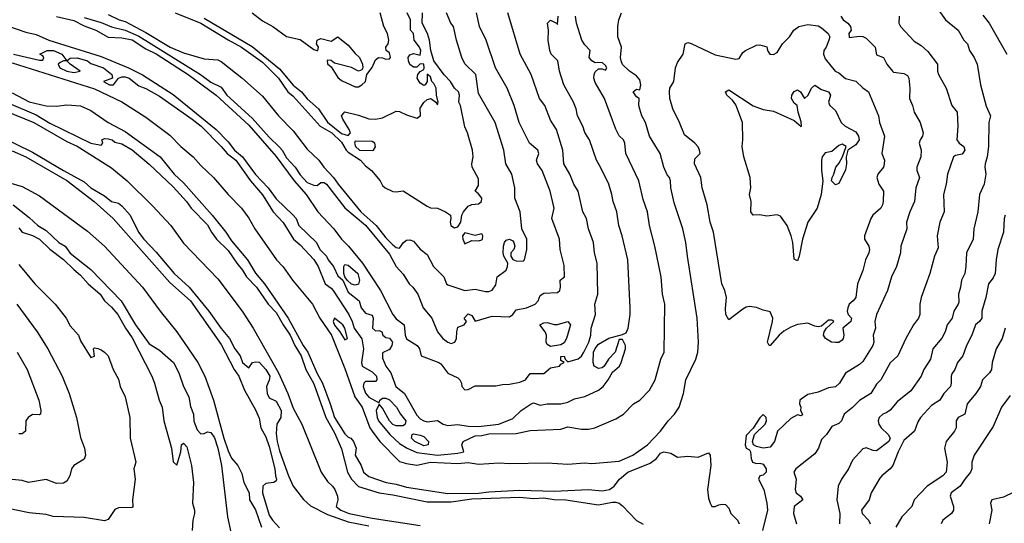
# Model space of a CAD drawing. Header units: metres. Extents: x -46681 to -43747, y -240911 to -237677.
# Tile 599 of 656: x -46072 to -45928, y -238632 to -238559. Entities that reach past the tile are written whole.
import ezdxf

# ---------------------------------------------------------------- set-up
doc = ezdxf.new("R2010")
doc.units = ezdxf.units.M
doc.layers.add('CONTOUR_INDEX', color=1, linetype='Continuous')
doc.layers.add('CONTOUR_INTER', color=3, linetype='Continuous')

msp = doc.modelspace()

# ---------------------------------------------------------------- linework, layer by layer
at = {"layer": 'CONTOUR_INDEX'}
for points, elevation in [([(-46045.1, -238558.3), (-46038.1, -238562.44), (-46034.1, -238565.69), (-46032.1, -238568.04), (-46030.91, -238569.02), (-46030.1, -238570.04), (-46028.45, -238571.52), (-46027.1, -238573.45), (-46025.1, -238575.1), (-46024.1, -238575.39), (-46023.78, -238575.02), (-46023.94, -238574.52), (-46024.9, -238573.02), (-46025.1, -238572.52), (-46024.6, -238571.93), (-46022.6, -238572.42), (-46021.1, -238572.97), (-46020.1, -238573.01), (-46019.1, -238572.81), (-46017.1, -238571.86), (-46016.6, -238571.91), (-46015.6, -238572.4), (-46014.1, -238572.87), (-46013.55, -238572.52), (-46013.6, -238571.41), (-46013.1, -238570.59), (-46012.6, -238570.13), (-46012.08, -238570.02), (-46011.34, -238570.52), (-46011.1, -238570.94), (-46011.01, -238570.52), (-46011.24, -238569.52), (-46011.3, -238568.52), (-46011.6, -238567.8), (-46011.92, -238567.52), (-46012.1, -238566.83), (-46012.6, -238566.48), (-46012.59, -238567.52), (-46012.87, -238568.02), (-46013.1, -238568.12), (-46013.6, -238567.76), (-46014.06, -238567.02), (-46013.96, -238566.52), (-46013.6, -238566.07), (-46013.1, -238565.77), (-46013.01, -238565.52), (-46013.1, -238564.99), (-46013.6, -238564.95), (-46014.1, -238565.43), (-46014.6, -238565.42), (-46015.1, -238565.04), (-46015.33, -238564.52), (-46015.37, -238564.02), (-46015.1, -238563.63), (-46014.6, -238563.45), (-46013.6, -238563.67), (-46013.53, -238563.02), (-46013.72, -238562.52), (-46014.51, -238561.52), (-46014.6, -238560.52), (-46015.01, -238560.02), (-46015.04, -238558.52), (-46015.49, -238557.52)], 100), ([(-45938.6, -238556.34), (-45937.04, -238558.52), (-45935.18, -238560.02), (-45934.35, -238561.52), (-45933.83, -238562.02), (-45933.57, -238563.02), (-45932.88, -238564.02), (-45932.41, -238565.02), (-45931.93, -238568.02), (-45931.1, -238571.11), (-45930.47, -238572.52), (-45930.73, -238573.52), (-45930.76, -238577.02), (-45930.98, -238578.52), (-45931.28, -238579.52), (-45931.33, -238580.02), (-45931.19, -238581.02), (-45931.42, -238582.52), (-45932.08, -238584.02), (-45932.34, -238586.52), (-45932.9, -238589.02), (-45933.01, -238590.52), (-45933.96, -238592.52), (-45934.06, -238594.52), (-45934.23, -238595.52), (-45934.72, -238596.52), (-45934.86, -238597.52), (-45935.17, -238598.52), (-45935.1, -238599.69), (-45935.18, -238600.02), (-45935.83, -238601.02), (-45936.09, -238602.02), (-45936.79, -238603.02), (-45937.09, -238604.02), (-45937.6, -238604.97), (-45938.87, -238606.52), (-45939.24, -238608.02), (-45940.21, -238609.52), (-45940.58, -238610.52), (-45942.1, -238612.66), (-45944.1, -238614.25), (-45945.1, -238615.44), (-45945.6, -238615.8), (-45946.19, -238616.02), (-45946.7, -238616.52), (-45946.84, -238617.02), (-45946.74, -238617.52), (-45946.42, -238618.02), (-45945.39, -238619.02), (-45945.12, -238619.52), (-45945.28, -238620.02), (-45947.1, -238621.4), (-45947.6, -238621.34), (-45948.6, -238620.97), (-45949.1, -238621.09), (-45950.6, -238622.77), (-45951.19, -238624.02), (-45952.21, -238625.52), (-45952.69, -238626.52), (-45952.86, -238628.52), (-45952.44, -238630.52), (-45952.51, -238632.02)], 105), ([(-46073.6, -238559.48), (-46071.1, -238560.35), (-46069.6, -238560.7), (-46067.73, -238561.52), (-46060.1, -238563.86), (-46056.1, -238565.52), (-46054.1, -238566.56), (-46049.6, -238569.43), (-46043.33, -238574.52), (-46041.6, -238576.34), (-46040.65, -238577.52), (-46039.52, -238578.52), (-46037.6, -238581.11), (-46035.77, -238583.02), (-46034.6, -238584.65), (-46032.1, -238587.02), (-46031.69, -238587.52), (-46031.28, -238588.52), (-46028.73, -238591.02), (-46028.24, -238592.02), (-46027.26, -238593.02), (-46027.02, -238593.52), (-46026.25, -238594.52), (-46025.6, -238595.89), (-46024.9, -238596.52), (-46024.1, -238598.24), (-46022.51, -238599.52), (-46022.19, -238600.52), (-46021.6, -238601.3), (-46020.6, -238601.62), (-46020.44, -238602.02), (-46020.54, -238603.52), (-46020.1, -238603.91), (-46019.6, -238603.86), (-46019.19, -238604.02), (-46019.03, -238604.52), (-46018.6, -238604.88), (-46018.1, -238604.95), (-46017.66, -238605.52), (-46017.76, -238606.02), (-46018.1, -238606.63), (-46019.1, -238607.09), (-46019.1, -238607.89), (-46018.63, -238609.02), (-46017.91, -238610.02), (-46017.14, -238612.02), (-46015.9, -238613.02), (-46014.1, -238616.18), (-46013.6, -238616.73), (-46013.1, -238617.02), (-46012.6, -238617.14), (-46011.1, -238616.94), (-46010.27, -238617.52), (-46009.6, -238617.67), (-46008.1, -238617.54), (-46006.6, -238617.77), (-46005.1, -238617.84), (-46002.15, -238617.52), (-46000.1, -238616.68), (-45998.87, -238615.52), (-45997.6, -238614.62), (-45997.1, -238614.41), (-45996.1, -238614.72), (-45995.1, -238614.54), (-45993.1, -238614.54), (-45992.1, -238614.28), (-45991.1, -238613.78), (-45989.6, -238613.47), (-45987.61, -238612.52), (-45986.96, -238612.02), (-45986.21, -238611.02), (-45985.6, -238609.9), (-45984.58, -238609.02), (-45984.31, -238608.52), (-45983.69, -238606.52), (-45983.67, -238606.02), (-45984.1, -238605.17), (-45984.6, -238605.13), (-45985.21, -238607.02), (-45986.14, -238608.02), (-45986.79, -238609.02), (-45987.1, -238609.29), (-45987.6, -238609.36), (-45988.26, -238609.02), (-45988.41, -238608.52), (-45988.36, -238607.02), (-45988.1, -238606.44), (-45987.6, -238605.83), (-45986.1, -238604.94), (-45984.1, -238604.43), (-45983.6, -238604.19), (-45983.31, -238603.52), (-45983.01, -238601.52), (-45982.99, -238600.52), (-45983.36, -238593.52), (-45984.18, -238590.02), (-45984.67, -238588.52), (-45984.94, -238586.52), (-45985.5, -238585.02), (-45985.67, -238584.02), (-45986.13, -238582.52), (-45987.32, -238580.02), (-45987.93, -238579.02), (-45988.93, -238576.02), (-45989.6, -238574.97), (-45989.88, -238574.02), (-45990.66, -238572.52), (-45990.87, -238571.52), (-45991.24, -238570.52), (-45992.66, -238568.02), (-45993.3, -238566.02), (-45993.55, -238564.52), (-45994.53, -238563.52), (-45994.71, -238563.02), (-45994.96, -238561.52), (-45994.92, -238560.02), (-45995.05, -238559.02), (-45994.6, -238558.57), (-45993.75, -238559.02), (-45993.6, -238559.23), (-45993.48, -238558.02)], 105), ([(-46074.1, -238571.81), (-46069.93, -238573.52), (-46065.1, -238576.26), (-46063.6, -238576.95), (-46058.6, -238580.11), (-46056.33, -238582.02), (-46052.6, -238585.65), (-46049.97, -238588.52), (-46048.1, -238591.08), (-46043.1, -238596.29), (-46039.55, -238601.02), (-46037.96, -238603.52), (-46034.28, -238610.02), (-46032.9, -238613.02), (-46032.1, -238615.18), (-46030.85, -238617.52), (-46028.05, -238624.52), (-46027.1, -238625.87), (-46026.39, -238626.52), (-46026.03, -238627.02), (-46025.65, -238628.02), (-46025.61, -238628.52), (-46025.84, -238629.52), (-46025.17, -238630.02), (-46023.95, -238630.52), (-46020.6, -238631.22), (-46013.6, -238632.27)], 110), ([(-46023.1, -238576.21), (-46023.18, -238576.52), (-46023.02, -238577.02), (-46022.44, -238577.52), (-46020.6, -238577.59), (-46020.39, -238577.52), (-46020.1, -238577.06), (-46020.23, -238576.52), (-46020.6, -238576.28), (-46023.1, -238576.21)], 100), ([(-46072.1, -238588.85), (-46071.6, -238589.5), (-46070.1, -238589.99), (-46069.1, -238590.51), (-46067.6, -238591.99), (-46065.6, -238593.47), (-46064.1, -238594.96), (-46063.1, -238595.75), (-46062.02, -238597.02), (-46060.25, -238598.52), (-46059.6, -238599.52), (-46058.6, -238600.43), (-46057.67, -238601.52), (-46056.57, -238603.52), (-46055.6, -238604.9), (-46052.73, -238610.52), (-46052.33, -238611.52), (-46051.65, -238614.02), (-46051.23, -238615.02), (-46050.99, -238617.02), (-46049.87, -238621.02), (-46049.6, -238623.01), (-46049.1, -238623.46), (-46048.47, -238621.52), (-46048.4, -238620.52), (-46048.1, -238620.29), (-46047.6, -238620.79), (-46046.96, -238623.52), (-46046.67, -238626.02), (-46046.78, -238629.02), (-46046.5, -238630.02), (-46046.51, -238630.52), (-46046.76, -238631.52), (-46046.84, -238633.02)], 115), ([(-46024.74, -238594.52), (-46024.6, -238594.23), (-46024.1, -238594.29), (-46022.69, -238595.52), (-46022.44, -238596.52), (-46022.6, -238597.08), (-46023.1, -238597.24), (-46023.6, -238597.06), (-46024.27, -238596.52), (-46024.59, -238596.02), (-46024.72, -238595.52), (-46024.74, -238594.52)], 105)]:
    msp.add_lwpolyline(points, dxfattribs=dict(at, elevation=elevation))
at = {"layer": 'CONTOUR_INTER'}
for points, elevation in [([(-46073.1, -238564.79), (-46061.1, -238568.6), (-46057.1, -238570.51), (-46053.6, -238572.72), (-46050.1, -238575.36), (-46048.47, -238577.02), (-46046.68, -238578.52), (-46045.6, -238579.8), (-46043.71, -238581.52), (-46041.6, -238584.03), (-46039.63, -238586.02), (-46038.6, -238587.48), (-46037.72, -238589.02), (-46034.56, -238593.52), (-46033.6, -238594.57), (-46032.2, -238596.52), (-46029.31, -238600.02), (-46028.22, -238602.02), (-46026.52, -238604.52), (-46024.6, -238609.36), (-46023.15, -238613.52), (-46022.05, -238615.02), (-46020.93, -238618.02), (-46020.63, -238618.52), (-46019.48, -238620.02), (-46016.6, -238622.93), (-46015.6, -238623.25), (-46014.1, -238623.48), (-46012.1, -238623.05), (-46008.1, -238623.22), (-46006.6, -238623.08), (-46005.1, -238623.31), (-46002.1, -238623.16), (-46000.6, -238623.25), (-45995.1, -238623.16), (-45992.1, -238623.34), (-45989.6, -238623.13), (-45988.6, -238623.23), (-45984.6, -238622.88), (-45982.62, -238622.02), (-45980.5, -238620.52), (-45978.6, -238618.53), (-45977.48, -238617.02), (-45976.52, -238616.02), (-45975.87, -238615.02), (-45975.22, -238613.02), (-45974.88, -238611.02), (-45973.44, -238608.02), (-45973.13, -238607.02), (-45973.03, -238605.52), (-45973.22, -238602.02), (-45974.67, -238593.02), (-45974.88, -238591.02), (-45975.31, -238589.02), (-45976.6, -238585.23), (-45977.1, -238583.02), (-45977.12, -238582.02), (-45977.27, -238581.52), (-45977.6, -238581.13), (-45978.09, -238580.02), (-45978.65, -238578.02), (-45980.2, -238575.52), (-45980.76, -238573.52), (-45981.31, -238572.52), (-45981.6, -238571.57), (-45981.73, -238571.02), (-45981.68, -238570.02), (-45982.1, -238569.78), (-45982.57, -238569.02), (-45982.1, -238568.64), (-45981.6, -238568.74), (-45981.47, -238568.02), (-45981.6, -238567.3), (-45982.1, -238566.72), (-45983.1, -238566.04), (-45984.1, -238565.04), (-45984.33, -238564.52), (-45984.41, -238564.02), (-45984.29, -238562.52), (-45984.79, -238561.02), (-45984.79, -238559.52), (-45984.64, -238558.52), (-45984.28, -238557.52)], 107), ([(-46066.6, -238558.06), (-46064.1, -238558.65), (-46062.6, -238559.39), (-46060.87, -238560.02), (-46059.1, -238561.05), (-46057.1, -238561.15), (-46055.6, -238561.46), (-46053.6, -238562.78), (-46052.1, -238563.48), (-46047.41, -238566.52), (-46043.33, -238569.52), (-46038.6, -238573.91), (-46034.6, -238578.49), (-46031.96, -238582.02), (-46030.24, -238584.02), (-46028.55, -238586.52), (-46026.19, -238589.02), (-46025.08, -238590.52), (-46024.08, -238591.52), (-46022.01, -238594.02), (-46019.38, -238598.02), (-46017.6, -238601.52), (-46017.1, -238602.14), (-46015.95, -238603.02), (-46015.82, -238604.52), (-46015.6, -238605.05), (-46014.03, -238606.02), (-46013.7, -238606.52), (-46013.47, -238607.52), (-46010.87, -238608.52), (-46010.6, -238608.72), (-46009.6, -238610.08), (-46008.1, -238610.73), (-46007.81, -238611.02), (-46007.59, -238611.52), (-46007.55, -238612.02), (-46007.1, -238612.49), (-46006.6, -238612.44), (-46005.6, -238611.89), (-46002.6, -238611.92), (-46001.6, -238611.71), (-46000.6, -238611.68), (-45999.1, -238611.35), (-45998.28, -238611.02), (-45997.6, -238610.12), (-45995.6, -238610.1), (-45994.6, -238609.29), (-45993.31, -238609.02), (-45993.1, -238608.77), (-45992.62, -238608.52), (-45993.1, -238608.23), (-45993.1, -238607.64), (-45992.6, -238607.59), (-45992.5, -238608.02), (-45992.1, -238608.39), (-45990.6, -238607.96), (-45990.1, -238607.57), (-45989.74, -238607.02), (-45989.03, -238605.52), (-45988.73, -238604.52), (-45988.7, -238603.52), (-45988.07, -238601.52), (-45988.13, -238600.02), (-45987.7, -238598.52), (-45987.83, -238594.02), (-45988.18, -238592.52), (-45988.37, -238591.02), (-45989.1, -238588.99), (-45989.39, -238587.52), (-45989.91, -238586.52), (-45990.57, -238583.52), (-45991.21, -238582.52), (-45991.81, -238581.02), (-45992.67, -238579.52), (-45992.82, -238577.52), (-45993.74, -238574.52), (-45994.6, -238573.17), (-45995.46, -238571.02), (-45996.22, -238570.02), (-45997.44, -238566.52), (-45999.03, -238563.52), (-46000.84, -238557.52)], 104), ([(-46062.6, -238558.19), (-46060.1, -238558.91), (-46058.6, -238559.55), (-46056.63, -238560.02), (-46054.6, -238560.91), (-46045.62, -238566.52), (-46044.1, -238567.61), (-46042.6, -238568.37), (-46041.79, -238569.52), (-46038.1, -238572.9), (-46035.6, -238575.66), (-46034.1, -238577.12), (-46033.73, -238577.52), (-46033.1, -238578.65), (-46031.83, -238580.02), (-46031.1, -238581.13), (-46030.1, -238582.26), (-46029.1, -238582.65), (-46028.6, -238582.69), (-46028.1, -238582.28), (-46027.6, -238582.26), (-46027.26, -238582.52), (-46024.6, -238585.93), (-46021.6, -238588.47), (-46018.1, -238592.73), (-46017.13, -238594.52), (-46016.1, -238595.64), (-46015.23, -238597.02), (-46014.66, -238597.52), (-46013.95, -238598.52), (-46013.18, -238600.52), (-46011.9, -238602.02), (-46011.09, -238604.02), (-46010.3, -238605.02), (-46009.6, -238605.56), (-46009.1, -238605.73), (-46008.58, -238605.52), (-46008.34, -238605.02), (-46008.28, -238604.02), (-46008.1, -238603.36), (-46007.18, -238603.02), (-46006.87, -238602.52), (-46007.19, -238602.02), (-46006.6, -238601.42), (-46006.1, -238601.64), (-46005.6, -238602.48), (-46003.1, -238601.75), (-46000.6, -238601.87), (-46000.1, -238601.49), (-45999.6, -238600.82), (-45998.1, -238600.51), (-45996.85, -238600.02), (-45996.43, -238599.52), (-45996.1, -238598.75), (-45995.6, -238598.4), (-45993.6, -238598.32), (-45993.27, -238598.02), (-45993.14, -238597.52), (-45993.21, -238596.52), (-45992.59, -238596.02), (-45992.6, -238594.38), (-45993.19, -238592.02), (-45993.31, -238590.52), (-45994.43, -238587.52), (-45994.09, -238586.02), (-45994.66, -238583.52), (-45995.85, -238580.52), (-45996.52, -238579.52), (-45996.66, -238579.02), (-45996.34, -238578.02), (-45996.46, -238577.52), (-45997.66, -238576.52), (-45999.16, -238573.52), (-45999.91, -238571.02), (-46000.92, -238568.52), (-46002.62, -238565.52), (-46004, -238561.52), (-46004.97, -238559.52), (-46005.4, -238557.52)], 103), ([(-46059.1, -238557.76), (-46057.5, -238558.52), (-46056.6, -238558.79), (-46053.6, -238560.4), (-46050.03, -238562.52), (-46048.1, -238563.37), (-46045.1, -238564.21), (-46043.1, -238564.38), (-46042.6, -238564.62), (-46039.6, -238566.98), (-46036.6, -238569.68), (-46034.24, -238572.52), (-46032.1, -238574.72), (-46030.1, -238577.41), (-46028.4, -238579.02), (-46027.65, -238580.02), (-46026.22, -238581.52), (-46025.55, -238582.52), (-46022.28, -238586.52), (-46020.01, -238588.52), (-46018.6, -238590.35), (-46017.6, -238591.36), (-46017.1, -238591.76), (-46016.6, -238591.84), (-46016.03, -238591.02), (-46015.6, -238590.65), (-46015.1, -238590.6), (-46014.6, -238590.81), (-46013.6, -238591.98), (-46012.6, -238592.78), (-46011.68, -238594.52), (-46010.18, -238596.02), (-46009.78, -238597.02), (-46009.6, -238597.18), (-46007.1, -238597.99), (-46005.6, -238597.79), (-46004.1, -238598.15), (-46003.6, -238598.16), (-46003.1, -238597.94), (-46002.6, -238597.2), (-46002.37, -238596.02), (-46001.1, -238595.05), (-46000.88, -238594.52), (-46000.85, -238594.02), (-46001.43, -238593.02), (-46001.52, -238592.52), (-46001.45, -238591.52), (-46001.34, -238591.02), (-46001.1, -238590.67), (-46000.6, -238590.53), (-46000.1, -238590.78), (-45999.94, -238591.02), (-45999.81, -238591.52), (-45999.94, -238592.02), (-46000.38, -238592.52), (-46000.41, -238593.02), (-46000.1, -238593.49), (-45999.6, -238593.68), (-45998.6, -238593.75), (-45998.4, -238593.52), (-45998.05, -238592.02), (-45998.07, -238590.52), (-45998.77, -238589.02), (-45999.03, -238586.52), (-45999.81, -238584.52), (-45999.79, -238583.02), (-46000.26, -238581.02), (-46001.13, -238579.52), (-46001.43, -238577.52), (-46002.7, -238573.52), (-46005.1, -238569.29), (-46005.52, -238566.52), (-46007.1, -238564.93), (-46007.56, -238564.02), (-46008.34, -238561.52), (-46008.77, -238559.52), (-46009.14, -238559.02), (-46009.75, -238557.52)], 102), ([(-46049.31, -238557.52), (-46045.6, -238559.01), (-46041.6, -238561.47), (-46039.63, -238562.52), (-46036.6, -238564.73), (-46034.28, -238567.02), (-46032.89, -238569.02), (-46032.1, -238569.66), (-46028.18, -238574.02), (-46026.51, -238575.02), (-46025.1, -238576.4), (-46024.41, -238577.52), (-46024.1, -238577.82), (-46022.32, -238579.02), (-46021.6, -238579.83), (-46020.71, -238580.52), (-46019.44, -238582.02), (-46019.1, -238582.71), (-46018.73, -238583.02), (-46017.6, -238583.55), (-46017.1, -238583.64), (-46016.1, -238583.45), (-46012.6, -238585.73), (-46012.1, -238585.96), (-46011.1, -238586.01), (-46009.91, -238586.52), (-46009.17, -238587.02), (-46009.12, -238587.52), (-46009.25, -238588.02), (-46009.14, -238588.52), (-46008.6, -238588.88), (-46008.1, -238588.71), (-46007.69, -238588.02), (-46007.56, -238587.02), (-46007.31, -238586.52), (-46006.6, -238585.69), (-46006.1, -238585.46), (-46005.1, -238585.39), (-46004.65, -238585.02), (-46004.63, -238584.52), (-46005.1, -238583.91), (-46005.6, -238583.52), (-46005.1, -238582.69), (-46005.1, -238581.73), (-46006.01, -238580.02), (-46006.09, -238579.52), (-46005.91, -238578.52), (-46005.98, -238577.52), (-46006.72, -238575.02), (-46007.1, -238574.15), (-46007.74, -238571.02), (-46007.96, -238570.52), (-46007.86, -238569.52), (-46008.04, -238569.02), (-46008.61, -238568.52), (-46009.2, -238567.52), (-46010.1, -238566.55), (-46011.6, -238564.51), (-46012.07, -238563.02), (-46012.27, -238561.52), (-46012.56, -238560.52), (-46013.3, -238559.02), (-46013.26, -238557.52)], 101), ([(-46038.1, -238557.54), (-46036.6, -238558.69), (-46035.1, -238559.51), (-46033.1, -238560.95), (-46031.1, -238561.41), (-46029.1, -238562.86), (-46028.68, -238563.02), (-46028.55, -238563.02), (-46028.45, -238562.52), (-46028.71, -238562.02), (-46028.6, -238561.5), (-46028.1, -238561.24), (-46026.6, -238561.66), (-46025.6, -238561), (-46024.1, -238562.25), (-46023.1, -238563.47), (-46022.46, -238564.02), (-46022.04, -238565.02), (-46021.99, -238565.52), (-46022.1, -238565.83), (-46022.6, -238566.02), (-46023.6, -238565.48), (-46026.1, -238564.86), (-46026.6, -238564.46), (-46027.1, -238564.41), (-46027.18, -238564.52), (-46027.1, -238564.97), (-46026.6, -238565.37), (-46025.6, -238566.95), (-46025.1, -238567.4), (-46023.1, -238568.31), (-46022.6, -238568.3), (-46022.1, -238568.03), (-46021.6, -238567.52), (-46021.39, -238566.52), (-46020.6, -238565.48), (-46020.1, -238564.39), (-46019.66, -238564.02), (-46019.1, -238564.06), (-46018.6, -238564.26), (-46018.1, -238564.2), (-46017.94, -238564.02), (-46018.1, -238563.34), (-46018.59, -238563.02), (-46018.61, -238562.52), (-46018.29, -238562.02), (-46018.19, -238561.52), (-46018.35, -238560.52), (-46018.9, -238559.52), (-46019.46, -238557.52)], 99), ([(-46072.87, -238563.52), (-46069.1, -238564.44), (-46068.6, -238564.42), (-46068.48, -238564.02), (-46068.6, -238563.79), (-46069.06, -238563.52), (-46067.98, -238563.02), (-46067.05, -238563.02), (-46065.83, -238563.52), (-46065.1, -238564.51), (-46064.6, -238564.11), (-46063.6, -238564.1), (-46062.09, -238564.52), (-46061.6, -238564.92), (-46059.75, -238565.52), (-46058.57, -238566.52), (-46058.46, -238567.02), (-46059.76, -238567.52), (-46058.89, -238568.02), (-46058.29, -238568.02), (-46057.57, -238567.02), (-46057.1, -238566.83), (-46056.6, -238566.83), (-46056.03, -238567.02), (-46054.6, -238568.15), (-46053.6, -238568.54), (-46051.6, -238569.65), (-46046.82, -238573.02), (-46045.53, -238574.02), (-46042.6, -238576.99), (-46041.76, -238578.02), (-46040.49, -238579.02), (-46038.35, -238582.02), (-46036.6, -238584.07), (-46035.05, -238586.52), (-46033.6, -238588.08), (-46032.08, -238590.52), (-46031.1, -238591.36), (-46029.1, -238593.49), (-46028.5, -238594.52), (-46027.46, -238597.02), (-46026.6, -238597.65), (-46026.28, -238598.02), (-46024.01, -238601.52), (-46023.52, -238602.52), (-46023.24, -238603.52), (-46022.1, -238605.06), (-46021.85, -238606.52), (-46022.16, -238608.52), (-46022.08, -238609.02), (-46020.6, -238609.85), (-46019.99, -238610.52), (-46019.91, -238611.02), (-46020.1, -238611.26), (-46021.6, -238611.27), (-46021.82, -238611.52), (-46021.9, -238612.02), (-46021.6, -238612.99), (-46021.1, -238613.58), (-46019.6, -238614.38), (-46019.48, -238614.02), (-46019.1, -238613.69), (-46018.6, -238613.69), (-46018.1, -238613.94), (-46017.05, -238615.02), (-46016.48, -238616.02), (-46015.68, -238617.02), (-46015.79, -238617.52), (-46016.1, -238617.73), (-46017.1, -238617.75), (-46017.6, -238617.56), (-46018.1, -238617), (-46019.1, -238615.15), (-46019.6, -238614.57), (-46020.02, -238615.52), (-46019.88, -238616.52), (-46019.67, -238617.02), (-46018.04, -238619.02), (-46016.6, -238620.31), (-46015.5, -238621.02), (-46014.1, -238621.62), (-46011.1, -238622.03), (-46008.1, -238621.74), (-46007.26, -238621.52), (-46007.52, -238620.52), (-46007.34, -238620.02), (-46005.6, -238619.19), (-46004.6, -238619.13), (-46003.6, -238618.9), (-45999.6, -238618.87), (-45997.6, -238618.43), (-45993.1, -238618.22), (-45992.1, -238617.9), (-45990.1, -238618.23), (-45989.1, -238618.24), (-45988.17, -238618.02), (-45985.1, -238616.71), (-45983.99, -238616.02), (-45982.51, -238614.52), (-45981.58, -238614.02), (-45980.17, -238612.52), (-45979.38, -238611.02), (-45978.52, -238608.02), (-45978.07, -238607.02), (-45977.96, -238600.02), (-45978.3, -238598.52), (-45978.48, -238596.02), (-45979.4, -238591.52), (-45980.19, -238588.52), (-45980.49, -238586.52), (-45981.1, -238584.73), (-45981.75, -238582.02), (-45983.62, -238578.02), (-45983.78, -238576.52), (-45983.96, -238576.02), (-45984.6, -238575.44), (-45985.1, -238574.5), (-45986.74, -238570.02), (-45988.1, -238567.68), (-45988.3, -238567.02), (-45988.27, -238566.52), (-45988.1, -238566.13), (-45987.6, -238565.68), (-45987.1, -238565.66), (-45986.6, -238565.87), (-45986.41, -238565.52), (-45986.6, -238565.19), (-45987.1, -238564.77), (-45988.1, -238564.79), (-45988.6, -238564.5), (-45988.96, -238564.02), (-45988.81, -238563.02), (-45989.6, -238562.2), (-45990.05, -238561.52), (-45990.83, -238559.02), (-45990.99, -238558.02)], 106), ([(-45952.32, -238558.02), (-45951.96, -238558.52), (-45951.28, -238559.02), (-45950.88, -238559.52), (-45950.78, -238560.02), (-45951.13, -238560.52), (-45951.1, -238561.09), (-45949.6, -238560.91), (-45949.1, -238560.96), (-45948.6, -238561.19), (-45947.31, -238562.52), (-45947.1, -238563.63), (-45946.1, -238564.03), (-45945.58, -238565.02), (-45944.77, -238566.02), (-45944.6, -238566.16), (-45943.1, -238566.35), (-45942.6, -238566.67), (-45942.4, -238567.02), (-45942.24, -238568.52), (-45942.29, -238570.02), (-45941.86, -238571.02), (-45941.61, -238572.02), (-45940.76, -238573.52), (-45940.29, -238575.02), (-45940.39, -238575.52), (-45940.75, -238576.02), (-45940.86, -238576.52), (-45940.61, -238577.52), (-45940.65, -238578.52), (-45941.22, -238580.02), (-45941.21, -238580.52), (-45940.81, -238581.52), (-45941.38, -238583.02), (-45941.55, -238585.02), (-45942.26, -238586.52), (-45942.71, -238588.02), (-45942.66, -238589.02), (-45943.57, -238591.52), (-45943.59, -238592.52), (-45944.18, -238594.52), (-45944.92, -238596.02), (-45945.51, -238598.02), (-45947.1, -238601.52), (-45947.35, -238602.52), (-45947.25, -238603.52), (-45947.61, -238604.52), (-45947.51, -238605.52), (-45947.63, -238606.02), (-45949.1, -238608.37), (-45949.6, -238608.81), (-45951.6, -238610.04), (-45952.49, -238611.52), (-45953.1, -238612.03), (-45954.1, -238612.2), (-45955.6, -238612.84), (-45957.1, -238613.19), (-45958.1, -238613.85), (-45958.26, -238614.02), (-45958.31, -238614.52), (-45958.14, -238615.02), (-45958.18, -238615.52), (-45957.88, -238616.02), (-45958.1, -238616.28), (-45958.6, -238616.14), (-45959.6, -238616.66), (-45961.54, -238618.52), (-45961.97, -238620.02), (-45962.6, -238620.84), (-45963.6, -238620.99), (-45964.6, -238620.77), (-45965.02, -238620.52), (-45965.18, -238620.02), (-45964.9, -238619.02), (-45963.31, -238617.52), (-45963.15, -238617.02), (-45963.2, -238616.52), (-45963.6, -238616.11), (-45964.1, -238616.58), (-45965.1, -238618.07), (-45966.1, -238619.15), (-45966.24, -238620.52), (-45966.1, -238620.98), (-45965.6, -238621.26), (-45965.47, -238621.52), (-45965.36, -238622.52), (-45965.16, -238623.02), (-45964.6, -238623.22), (-45964.1, -238623.19), (-45963.6, -238623.33), (-45963.2, -238624.02), (-45963.18, -238624.52), (-45963.6, -238624.95), (-45964.11, -238625.02), (-45964.32, -238625.52), (-45963.5, -238627.02), (-45963.07, -238629.02), (-45962.99, -238630.02), (-45963.7, -238633.02)], 107), ([(-45943.79, -238558.02), (-45943.86, -238559.02), (-45943.61, -238559.52), (-45941.6, -238561.67), (-45940.6, -238562.26), (-45939.6, -238563.15), (-45938.2, -238565.02), (-45938.22, -238566.02), (-45938.07, -238566.52), (-45936.93, -238568.52), (-45936.11, -238571.02), (-45935.36, -238572.02), (-45935.23, -238574.02), (-45935.4, -238576.02), (-45935.05, -238576.52), (-45934.38, -238577.02), (-45934.25, -238577.52), (-45934.6, -238578.11), (-45935.6, -238578.31), (-45935.86, -238578.52), (-45936.74, -238581.02), (-45936.93, -238582.52), (-45937.33, -238584.02), (-45937.26, -238586.52), (-45937.88, -238588.02), (-45938.26, -238590.02), (-45938.1, -238591.79), (-45938.63, -238593.02), (-45939.32, -238595.52), (-45940.58, -238599.02), (-45940.78, -238600.02), (-45940.79, -238601.52), (-45940.97, -238602.02), (-45941.73, -238603.02), (-45942.84, -238605.02), (-45943.98, -238607.52), (-45945.1, -238608.53), (-45946.47, -238611.02), (-45947.1, -238611.67), (-45947.94, -238613.02), (-45949.6, -238614.06), (-45950.6, -238615.05), (-45951.82, -238616.02), (-45952.18, -238617.02), (-45952.6, -238617.42), (-45953.6, -238617.84), (-45954.37, -238619.02), (-45955.1, -238619.74), (-45955.56, -238621.02), (-45956.1, -238621.83), (-45958.88, -238624.02), (-45959.14, -238624.52), (-45958.82, -238625.52), (-45958.97, -238627.02), (-45958.81, -238627.52), (-45958.17, -238628.02), (-45957.86, -238628.52), (-45959.11, -238629.52), (-45959.22, -238630.52), (-45958.77, -238632.02)], 106), ([(-45931.6, -238557.87), (-45930.67, -238559.02), (-45928.1, -238563.52)], 104), ([(-45958.42, -238559.52), (-45957.1, -238559.2), (-45955.6, -238559.43), (-45955.1, -238559.7), (-45954.17, -238560.52), (-45953.92, -238561.02), (-45954.03, -238561.52), (-45954.43, -238562.52), (-45954.79, -238563.02), (-45954.84, -238563.52), (-45954.6, -238564.24), (-45953.12, -238566.02), (-45952.6, -238566.27), (-45951.6, -238567.09), (-45950.1, -238567.47), (-45949.1, -238568.46), (-45948.29, -238569.02), (-45946.8, -238572.52), (-45946.68, -238573.52), (-45945.95, -238575.52), (-45946.33, -238578.02), (-45945.94, -238579.02), (-45945.96, -238579.52), (-45946.1, -238580.04), (-45946.92, -238581.02), (-45947.05, -238581.52), (-45946.75, -238582.52), (-45946.09, -238583.52), (-45946.12, -238585.02), (-45946.21, -238585.52), (-45946.48, -238586.02), (-45947.63, -238587.02), (-45947.95, -238587.52), (-45948.87, -238590.02), (-45948.86, -238590.52), (-45948.21, -238591.52), (-45948.11, -238592.02), (-45948.2, -238592.52), (-45948.72, -238593.52), (-45949.1, -238595.11), (-45949.85, -238597.02), (-45950.12, -238599.02), (-45950.49, -238599.52), (-45951.1, -238600.02), (-45951.3, -238600.52), (-45951.37, -238601.02), (-45951.22, -238601.52), (-45950.73, -238602.02), (-45950.82, -238602.52), (-45952.03, -238603.52), (-45951.88, -238604.52), (-45951.94, -238605.02), (-45952.1, -238605.26), (-45952.6, -238605.58), (-45953.1, -238605.6), (-45953.66, -238605.52), (-45954.54, -238605.02), (-45954.83, -238604.52), (-45954.75, -238604.02), (-45954.41, -238603.52), (-45953.3, -238602.52), (-45953.6, -238602.32), (-45954.1, -238602.32), (-45955.1, -238603.19), (-45955.6, -238603.3), (-45956.1, -238603.22), (-45957.1, -238602.75), (-45958.6, -238602.97), (-45959.6, -238603.33), (-45960.6, -238603.93), (-45961.28, -238604.52), (-45962.6, -238606.04), (-45962.74, -238606.02), (-45962.97, -238605.52), (-45962.25, -238602.52), (-45962.22, -238602.02), (-45962.6, -238601.11), (-45963.6, -238600.89), (-45964.6, -238600.47), (-45965.6, -238600.35), (-45966.1, -238600.44), (-45966.6, -238600.74), (-45968.6, -238602.28), (-45969.04, -238601.52), (-45969.1, -238600.65), (-45968.97, -238599.02), (-45969.21, -238598.02), (-45969.62, -238597.02), (-45970.87, -238589.52), (-45971.32, -238588.02), (-45971.76, -238585.52), (-45972.52, -238583.02), (-45972.69, -238581.52), (-45973.63, -238579.52), (-45973.6, -238578.82), (-45972.82, -238578.02), (-45972.92, -238577.52), (-45973.1, -238577.05), (-45973.6, -238576.5), (-45975.1, -238575.31), (-45975.79, -238573.52), (-45976.8, -238571.52), (-45977.24, -238570.02), (-45977.29, -238569.02), (-45977.22, -238568.52), (-45976.63, -238567.52), (-45976.42, -238565.52), (-45976.1, -238564.74), (-45975.3, -238563.52), (-45974.99, -238562.02), (-45974.6, -238561.83), (-45974.1, -238561.98), (-45970.6, -238563.66), (-45967.6, -238564.26), (-45967.1, -238564.17), (-45966.6, -238563.29), (-45966.19, -238563.02), (-45964.6, -238562.24), (-45964.1, -238562.18), (-45963.1, -238562.47), (-45962.97, -238563.02), (-45962.65, -238563.52), (-45962.1, -238563.57), (-45961.6, -238563.32), (-45960.8, -238562.02), (-45959.79, -238561.02), (-45959.16, -238560.02), (-45958.42, -238559.52)], 108), ([(-46066.1, -238564.78), (-46066.37, -238565.02), (-46066.13, -238565.52), (-46065.11, -238566.02), (-46064.1, -238566.21), (-46063.19, -238566.02), (-46064.61, -238565.02), (-46065.1, -238564.53), (-46065.6, -238564.52), (-46066.1, -238564.78)], 106), ([(-46077.6, -238568.99), (-46069.6, -238572.39), (-46067.6, -238573.59), (-46061.6, -238576.52), (-46060.1, -238576.83), (-46059.84, -238576.52), (-46060.01, -238576.02), (-46059.6, -238575.86), (-46059.1, -238575.87), (-46058.5, -238576.02), (-46058.1, -238576.37), (-46057.1, -238576.62), (-46055.6, -238577.48), (-46053.1, -238579.56), (-46049.6, -238582.9), (-46047.66, -238585.02), (-46046.97, -238586.02), (-46044.6, -238588.42), (-46044, -238589.52), (-46043.28, -238590.52), (-46041.6, -238592.17), (-46040.34, -238594.02), (-46039.51, -238595.02), (-46038.93, -238596.02), (-46037.47, -238597.52), (-46035.75, -238600.02), (-46034.6, -238601.22), (-46033.59, -238603.02), (-46032.57, -238604.52), (-46031.87, -238606.02), (-46030.95, -238607.52), (-46030.26, -238609.52), (-46029.1, -238611.6), (-46027.34, -238616.52), (-46026.1, -238618.77), (-46025.1, -238621.1), (-46024.18, -238624.52), (-46023.61, -238625.52), (-46022.6, -238626.6), (-46019.6, -238627.49), (-46017.6, -238627.78), (-46012.6, -238628.84), (-46009.1, -238628.82), (-46006.1, -238628.4), (-45999.1, -238628.14), (-45997.1, -238628.33), (-45995.6, -238628.24), (-45994.1, -238628.5), (-45992.39, -238628.52), (-45987.6, -238629.28), (-45985.6, -238628.88), (-45985.1, -238628.89), (-45984.6, -238629.03), (-45984.1, -238629.42), (-45982.1, -238631.53), (-45981.1, -238632.07)], 109), ([(-45956.57, -238568.52), (-45956.1, -238568.05), (-45955.1, -238568.71), (-45954.1, -238569.06), (-45953.83, -238569.52), (-45954.12, -238570.52), (-45953.91, -238571.02), (-45953.1, -238571.74), (-45952.24, -238573.52), (-45951.68, -238574.02), (-45950.1, -238574.86), (-45949.72, -238575.52), (-45949.64, -238576.02), (-45950.1, -238576.75), (-45951.3, -238577.52), (-45951.51, -238578.52), (-45951.46, -238579.52), (-45951.6, -238580.39), (-45952.6, -238582.41), (-45953.1, -238582.61), (-45953.65, -238582.02), (-45953.58, -238581.52), (-45953.3, -238581.02), (-45953.04, -238580.02), (-45952.6, -238579.51), (-45952.07, -238578.52), (-45951.52, -238577.02), (-45952.1, -238576.65), (-45952.6, -238576.86), (-45953.6, -238577.73), (-45954.6, -238577.94), (-45955.01, -238578.52), (-45955.13, -238579.02), (-45955.12, -238580.52), (-45954.9, -238582.02), (-45955.18, -238584.02), (-45955.77, -238586.02), (-45957.1, -238588.02), (-45957.91, -238590.52), (-45958.36, -238593.02), (-45958.6, -238593.7), (-45959.1, -238593.44), (-45959.29, -238591.02), (-45959.53, -238590.02), (-45960.1, -238588.55), (-45961.1, -238587.18), (-45961.6, -238586.95), (-45963.1, -238587.17), (-45964.1, -238586.97), (-45965.1, -238587.04), (-45965.42, -238586.52), (-45965.39, -238585.02), (-45965.61, -238584.02), (-45965.4, -238583.02), (-45965.52, -238581.52), (-45966.44, -238578.52), (-45966.7, -238577.02), (-45966.56, -238576.02), (-45966.63, -238573.52), (-45967.6, -238570.94), (-45968.1, -238570.26), (-45968.91, -238569.52), (-45969.13, -238569.02), (-45968.6, -238568.73), (-45965.1, -238571.06), (-45963.6, -238571.62), (-45962.1, -238571.86), (-45959.1, -238573.23), (-45958.1, -238574.08), (-45958.01, -238574.02), (-45958.1, -238573.41), (-45958.54, -238572.02), (-45958.66, -238571.02), (-45959.1, -238570.68), (-45959.49, -238570.02), (-45959.46, -238569.52), (-45959.1, -238569.01), (-45958.6, -238568.75), (-45958.2, -238569.02), (-45957.6, -238569.99), (-45957.08, -238569.52), (-45956.57, -238568.52)], 109), ([(-46073.1, -238569.18), (-46070.6, -238570.5), (-46068.1, -238571.07), (-46066.6, -238571.15), (-46065.1, -238570.93), (-46063.1, -238571.09), (-46061.6, -238571.76), (-46059.1, -238573.52), (-46056.6, -238574.82), (-46051.5, -238578.52), (-46049.45, -238581.02), (-46048.1, -238582.33), (-46043.91, -238587.02), (-46041.92, -238589.52), (-46041.1, -238590.75), (-46038.8, -238593.52), (-46037.6, -238595.49), (-46036.29, -238597.02), (-46032.85, -238602.02), (-46030.64, -238606.02), (-46029.97, -238607.02), (-46028.69, -238610.02), (-46027.87, -238611.52), (-46026.72, -238614.52), (-46026.12, -238616.52), (-46024.6, -238618.89), (-46024.1, -238619.39), (-46023.71, -238619.52), (-46023.35, -238620.02), (-46022.95, -238621.02), (-46023.08, -238622.02), (-46022.22, -238623.52), (-46021.89, -238624.52), (-46021.1, -238625.11), (-46018.57, -238626.02), (-46017.1, -238626.27), (-46015.6, -238626.7), (-46009.6, -238627.63), (-46005.1, -238627.54), (-46003.6, -238627.35), (-45999.1, -238627.12), (-45994.1, -238627.25), (-45989.1, -238627.02), (-45987.1, -238627.2), (-45986.04, -238627.02), (-45985.34, -238626.52), (-45984.58, -238625.52), (-45983.36, -238624.52), (-45980.1, -238623.2), (-45979.18, -238622.52), (-45978.6, -238621.74), (-45978.1, -238621.51), (-45977.1, -238621.72), (-45976.1, -238622.31), (-45974.6, -238622.15), (-45973.1, -238622.33), (-45971.6, -238621.67), (-45971.34, -238622.02), (-45971.26, -238623.52), (-45971.73, -238627.02), (-45971.6, -238628.27), (-45971.33, -238629.02), (-45971.1, -238629.52), (-45970.6, -238629.5), (-45970.1, -238629.25), (-45969.6, -238629.17), (-45969.1, -238629.21), (-45968.6, -238629.77), (-45968.33, -238630.52), (-45967.34, -238631.52), (-45967.14, -238632.02)], 108), ([(-46075.1, -238575.39), (-46070.1, -238577.81), (-46065.6, -238580.52), (-46062.6, -238582.16), (-46061.6, -238583.04), (-46059.6, -238584.19), (-46058.6, -238585.02), (-46057.6, -238585.26), (-46057.1, -238585.68), (-46055.88, -238587.02), (-46054.64, -238589.52), (-46053.88, -238590.52), (-46052.1, -238592.4), (-46049.46, -238595.52), (-46047.29, -238597.52), (-46044.4, -238601.02), (-46042.6, -238603.56), (-46041.38, -238605.02), (-46040.63, -238606.52), (-46039.85, -238607.52), (-46039.53, -238608.52), (-46038.6, -238609.27), (-46038.04, -238608.52), (-46037.6, -238608.41), (-46037.1, -238608.48), (-46036.1, -238609.51), (-46035.52, -238610.52), (-46035.6, -238611.07), (-46036, -238612.02), (-46035.89, -238613.02), (-46035.6, -238613.65), (-46034.6, -238614.13), (-46033.85, -238615.52), (-46033.93, -238616.52), (-46034.48, -238617.52), (-46034.6, -238618.88), (-46034.47, -238620.02), (-46034.1, -238621.37), (-46032.8, -238625.02), (-46032.12, -238626.52), (-46030.6, -238628.48), (-46029.6, -238629.4), (-46027.1, -238630.66), (-46024.1, -238631.72), (-46021.1, -238632.34)], 111), ([(-46073.1, -238577.66), (-46071.08, -238578.52), (-46065.1, -238581.99), (-46061.12, -238585.02), (-46058.35, -238587.52), (-46050.1, -238596.82), (-46047.1, -238599.53), (-46042.6, -238605.86), (-46040.74, -238609.52), (-46040.03, -238610.52), (-46039.2, -238612.52), (-46037.6, -238615.42), (-46037.1, -238616.63), (-46036.85, -238618.02), (-46036.1, -238619.35), (-46035.6, -238620.77), (-46034.77, -238624.02), (-46034.72, -238625.02), (-46034.55, -238625.52), (-46034.6, -238625.78), (-46034.96, -238626.02), (-46036.1, -238626.13), (-46036.54, -238626.52), (-46036.6, -238627.52), (-46035.6, -238630.78), (-46035.12, -238631.52), (-46034.1, -238632.6)], 112), ([(-46073.6, -238582.25), (-46071.6, -238582.82), (-46069.1, -238584.19), (-46062.1, -238589.37), (-46059.62, -238591.52), (-46054.1, -238597.54), (-46051.53, -238601.02), (-46049.1, -238604.02), (-46047.38, -238606.52), (-46046.03, -238608.52), (-46044.98, -238610.52), (-46043.75, -238614.02), (-46042.24, -238619.52), (-46041.6, -238621.38), (-46041.1, -238622.44), (-46040.18, -238623.52), (-46039.6, -238624.69), (-46039.33, -238626.02), (-46038.54, -238627.52), (-46038.48, -238628.52), (-46037.6, -238629.99), (-46036.74, -238632.52)], 113), ([(-46072.95, -238585.52), (-46070.6, -238587.36), (-46069.33, -238588.52), (-46068.1, -238589.28), (-46066.26, -238591.02), (-46065.34, -238591.52), (-46064.6, -238592.58), (-46061.6, -238594.95), (-46057.2, -238599.52), (-46055.1, -238602.99), (-46053.1, -238605.8), (-46051.6, -238606.72), (-46049.54, -238608.52), (-46048.79, -238610.02), (-46048.1, -238612), (-46047.33, -238613.52), (-46047.1, -238614.93), (-46046.67, -238616.02), (-46046.6, -238617.04), (-46046.1, -238618.34), (-46045.6, -238618.92), (-46045.1, -238618.87), (-46044.6, -238618.61), (-46044.1, -238618.73), (-46043.6, -238619.49), (-46043.1, -238620.99), (-46042.58, -238623.52), (-46041.71, -238631.02), (-46040.71, -238635.52)], 114), ([(-45928.36, -238587.02), (-45928.49, -238587.52), (-45928.61, -238589.52), (-45929.4, -238592.02), (-45929.67, -238593.52), (-45929.83, -238595.52), (-45930.1, -238596.17), (-45930.8, -238597.02), (-45931.15, -238599.02), (-45931.77, -238601.02), (-45931.77, -238602.02), (-45932.07, -238602.52), (-45932.68, -238603.02), (-45933.19, -238604.52), (-45933.97, -238606.02), (-45934.51, -238607.52), (-45935.28, -238608.52), (-45935.67, -238609.52), (-45936.1, -238610.18), (-45936.22, -238610.52), (-45936.2, -238611.52), (-45936.31, -238612.02), (-45937.28, -238613.02), (-45937.88, -238614.02), (-45939.1, -238614.77), (-45940.71, -238616.52), (-45941.1, -238617.17), (-45941.57, -238618.52), (-45943.1, -238619.87), (-45943.93, -238621.52), (-45944.7, -238623.52), (-45945.1, -238624.02), (-45946.34, -238625.02), (-45946.6, -238625.37), (-45947.9, -238627.52), (-45948.15, -238628.52), (-45949.31, -238630.02), (-45949.21, -238630.52), (-45948.28, -238631.52), (-45948.02, -238632.02)], 104), ([(-46007.1, -238589.58), (-46007.42, -238590.02), (-46007.38, -238590.52), (-46007.1, -238591.2), (-46006.1, -238590.72), (-46005.1, -238590.75), (-46004.6, -238590.64), (-46004.53, -238590.52), (-46004.49, -238590.02), (-46004.6, -238589.73), (-46005.6, -238589.99), (-46007.1, -238589.58)], 101), ([(-46072.1, -238594.23), (-46069.79, -238597.02), (-46066.81, -238600.02), (-46065.21, -238602.02), (-46064.6, -238603.14), (-46063.4, -238604.52), (-46063.1, -238605.36), (-46061.6, -238607.76), (-46061.1, -238607.58), (-46061.2, -238606.52), (-46061.1, -238606.38), (-46060.6, -238606.44), (-46060.1, -238606.68), (-46059.6, -238606.98), (-46059.1, -238607.52), (-46058.37, -238609.52), (-46057.6, -238610.96), (-46057.32, -238612.02), (-46056.59, -238613.52), (-46055.92, -238616.52), (-46055.89, -238619.52), (-46055.07, -238623.02), (-46055.35, -238624.02), (-46055.15, -238625.52), (-46055.54, -238628.52), (-46055.5, -238629.52), (-46055.6, -238629.65), (-46057.6, -238629.72), (-46058.1, -238629.93), (-46059.1, -238631.39), (-46059.6, -238631.59), (-46062.6, -238631.12), (-46067.1, -238630.94), (-46068.1, -238630.69), (-46070.6, -238630.44), (-46075.1, -238629.49)], 116), ([(-46072.38, -238600.02), (-46069.45, -238604.02), (-46067.9, -238606.52), (-46065.78, -238610.52), (-46064.77, -238613.02), (-46063.69, -238616.52), (-46063.1, -238619.44), (-46062.55, -238621.02), (-46062.39, -238622.02), (-46062.6, -238622.59), (-46064.1, -238623.52), (-46064.44, -238624.02), (-46064.69, -238625.02), (-46065.1, -238625.83), (-46065.6, -238626.11), (-46066.6, -238626.13), (-46068.1, -238625.56), (-46070.68, -238626.02), (-46071.6, -238625.7), (-46073.54, -238625.52)], 117), ([(-46026.1, -238602.03), (-46026.3, -238602.52), (-46026.1, -238603.08), (-46025.31, -238604.02), (-46024.6, -238605.21), (-46024.21, -238605.02), (-46024.59, -238603.52), (-46024.89, -238603.02), (-46026.1, -238602.03)], 106), ([(-45996.15, -238603.02), (-45995.6, -238602.7), (-45995.1, -238602.66), (-45994.1, -238602.96), (-45993.6, -238602.95), (-45992.1, -238602.53), (-45991.68, -238603.02), (-45992.3, -238605.02), (-45992.6, -238605.62), (-45993.1, -238605.93), (-45994.6, -238606.18), (-45995.1, -238605.9), (-45995.25, -238605.52), (-45995.18, -238604.52), (-45995.37, -238604.02), (-45996.15, -238603.02)], 104), ([(-45928.37, -238603.52), (-45928.77, -238605.02), (-45929.66, -238606.52), (-45930.26, -238608.52), (-45930.35, -238609.52), (-45930.62, -238610.02), (-45931.63, -238611.02), (-45931.94, -238612.02), (-45932.6, -238613.04), (-45933.9, -238614.52), (-45934.23, -238616.02), (-45935.2, -238616.52), (-45935.49, -238617.02), (-45935.5, -238618.02), (-45935.74, -238618.52), (-45936.95, -238620.02), (-45937.18, -238621.02), (-45936.8, -238623.02), (-45936.96, -238624.52), (-45937.42, -238625.02), (-45939.71, -238626.52), (-45941.59, -238628.52), (-45941.95, -238629.52), (-45943.42, -238631.02), (-45944.28, -238632.52)], 103), ([(-46072.36, -238607.02), (-46070.89, -238609.52), (-46069.17, -238614.02), (-46068.89, -238615.52), (-46068.94, -238616.02), (-46069.1, -238616.16), (-46070.1, -238616.09), (-46070.75, -238616.52), (-46071.07, -238617.02), (-46071.12, -238618.52), (-46071.6, -238618.89), (-46072.1, -238618.92)], 118), ([(-45927.6, -238613.31), (-45928.9, -238615.02), (-45930.1, -238617.83), (-45932.89, -238622.02), (-45933.19, -238623.02), (-45933.23, -238624.02), (-45933.39, -238624.52), (-45934.25, -238625.52), (-45934.91, -238626.52), (-45936.2, -238627.52), (-45936.35, -238628.02), (-45935.87, -238629.52), (-45935.89, -238630.02), (-45936.16, -238630.52), (-45937.45, -238631.52), (-45937.68, -238632.02)], 102), ([(-46014.77, -238619.02), (-46014.6, -238618.92), (-46013.6, -238619.08), (-46013.1, -238619.32), (-46012.42, -238620.02), (-46012.43, -238620.52), (-46013.1, -238620.65), (-46014.41, -238620.02), (-46014.87, -238619.52), (-46014.77, -238619.02)], 106), ([(-45927.1, -238627.41), (-45928.6, -238628.12), (-45930.28, -238628.52), (-45930.48, -238629.02), (-45930.31, -238630.02), (-45930.66, -238632.02)], 101)]:
    msp.add_lwpolyline(points, dxfattribs=dict(at, elevation=elevation))

doc.saveas('drawing.dxf')
